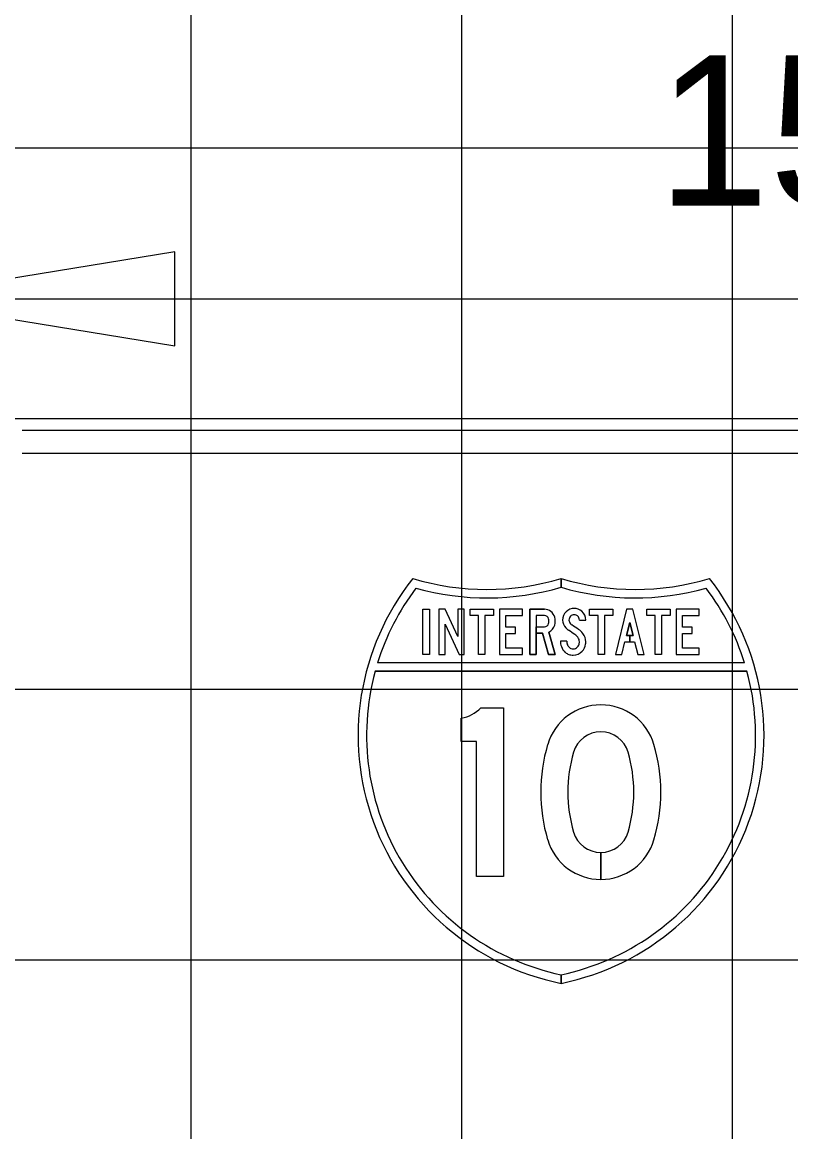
# Model space of a CAD drawing. Extents: x 1797809 to 2198143, y 249608 to 1237864.
# Drawn here: x 2195686.54 to 2195692.22, y 1237203.84 to 1237212.03 of the extents above; entities that cross this region are included whole.
import ezdxf

# ---------------------------------------------------------------- set-up
doc = ezdxf.new("R2010")
doc.units = 0
for name, color, linetype in [('GSBWFILL', 7, 'Continuous'), ('GSCOLORFILL', 7, 'Continuous'), ('GSDIMS', 7, 'Continuous'), ('GSOUTLINE', 7, 'Continuous'), ('GSSHT', 7, 'Continuous'), ('Level 55', 7, 'Continuous')]:
    doc.layers.add(name, color=color, linetype=linetype)

msp = doc.modelspace()

# ---------------------------------------------------------------- linework, layer by layer
at = {"layer": 'GSBWFILL'}
for p, q in [((2195690.3973, 1237207.5671), (2195690.3973, 1237207.5671)), ((2195690.8143, 1237205.8999), (2195690.8143, 1237205.7005)), ((2195690.8143, 1237205.7005), (2195690.8143, 1237205.8999))]:
    msp.add_line(p, q, dxfattribs=at)
for points in [[(2195689.5, 1237207.6973), (2195689.5469, 1237207.6973), (2195689.5469, 1237207.3636), (2195689.5, 1237207.3636)], [(2195689.7678, 1237207.3636), (2195689.8046, 1237207.3636), (2195689.8046, 1237207.6973), (2195689.7577, 1237207.6973), (2195689.7577, 1237207.4956), (2195689.6635, 1237207.6973), (2195689.6172, 1237207.6973), (2195689.6172, 1237207.3636), (2195689.664, 1237207.3636), (2195689.664, 1237207.5855)], [(2195689.9113, 1237207.6506), (2195689.8493, 1237207.6506), (2195689.8493, 1237207.6973), (2195690.02, 1237207.6973), (2195690.02, 1237207.6506), (2195689.9581, 1237207.6506), (2195689.9581, 1237207.3636), (2195689.9113, 1237207.3636)], [(2195690.1116, 1237207.4103), (2195690.1116, 1237207.5171), (2195690.1849, 1237207.5171), (2195690.1849, 1237207.5638), (2195690.1116, 1237207.5638), (2195690.1116, 1237207.6506), (2195690.2354, 1237207.6506), (2195690.2354, 1237207.6973), (2195690.0648, 1237207.6973), (2195690.0648, 1237207.3636), (2195690.2354, 1237207.3636), (2195690.2354, 1237207.4103)], [(2195690.7936, 1237207.6506), (2195690.7317, 1237207.6506), (2195690.7317, 1237207.6973), (2195690.9024, 1237207.6973), (2195690.9024, 1237207.6506), (2195690.8405, 1237207.6506), (2195690.8405, 1237207.3636), (2195690.7936, 1237207.3636)], [(2195691.0287, 1237207.5021), (2195691.0046, 1237207.5021), (2195691.0287, 1237207.5981), (2195691.0527, 1237207.5021), (2195691.0287, 1237207.5021), (2195691.0287, 1237207.4553), (2195691.0644, 1237207.4553), (2195691.0874, 1237207.3636), (2195691.1357, 1237207.3636), (2195691.0521, 1237207.6973), (2195691.0052, 1237207.6973), (2195690.9216, 1237207.3636), (2195690.9699, 1237207.3636), (2195690.9929, 1237207.4553), (2195691.0287, 1237207.4553)], [(2195691.2168, 1237207.6506), (2195691.1549, 1237207.6506), (2195691.1549, 1237207.6973), (2195691.3256, 1237207.6973), (2195691.3256, 1237207.6506), (2195691.2637, 1237207.6506), (2195691.2637, 1237207.3636), (2195691.2168, 1237207.3636)], [(2195691.4172, 1237207.4103), (2195691.4172, 1237207.5171), (2195691.4905, 1237207.5171), (2195691.4905, 1237207.5638), (2195691.4172, 1237207.5638), (2195691.4172, 1237207.6506), (2195691.541, 1237207.6506), (2195691.541, 1237207.6973), (2195691.3703, 1237207.6973), (2195691.3703, 1237207.3636), (2195691.541, 1237207.3636), (2195691.541, 1237207.4103)]]:
    msp.add_lwpolyline(points, close=True, dxfattribs=at)
for points in [[(2195690.3973, 1237207.6506), (2195690.3366, 1237207.6506), (2195690.3366, 1237207.3636), (2195690.2898, 1237207.3636), (2195690.2898, 1237207.6973), (2195690.3973, 1237207.6973)], [(2195690.4303, 1237207.5277), (2195690.4772, 1237207.3636), (2195690.4285, 1237207.3636), (2195690.3837, 1237207.5204), (2195690.3366, 1237207.5204), (2195690.3366, 1237207.5671), (2195690.3973, 1237207.5671)], [(2195690.6561, 1237207.6169), (2195690.7029, 1237207.6169)], [(2195690.5624, 1237207.4618), (2195690.5155, 1237207.4618)], [(2195689.9268, 1237206.9688), (2195690.0955, 1237206.9688), (2195690.0955, 1237205.7223), (2195689.8955, 1237205.7223), (2195689.8955, 1237206.7195), (2195689.783, 1237206.7195), (2195689.783, 1237206.8929)]]:
    msp.add_lwpolyline(points, dxfattribs=at)
for centre, major_axis, ratio, start_param, end_param in [((2195690.3973, 1237207.6189), (0.0786, 0), 0.997234, 0.242366, 1.570796), ((2195690.3973, 1237207.6189), (0.0318, 0), 0.997234, 0.242366, 1.570796), ((2195690.3567, 1237207.6089), (0.1205, 0), 0.997234, 6.040819, 6.525551), ((2195690.6182, 1237207.6172), (0.0862, 0), 0.997231, 1.570795, 3.141593), ((2195690.6182, 1237207.6172), (0.0394, 0), 0.997231, 1.570794, 3.141592), ((2195690.6182, 1237207.6201), (0.0833, 0), 0.997231, 0.8496, 1.570796), ((2195690.6182, 1237207.6201), (0.0364, 0), 0.997231, 0.8496, 1.570796), ((2195690.6155, 1237207.6169), (0.0406, 0), 0.997231, 0, 0.8496), ((2195690.6155, 1237207.6169), (0.0875, 0), 0.997231, 0, 0.8496), ((2195690.3973, 1237207.5988), (0.0318, 0), 0.997234, 4.712389, 6.040819), ((2195690.3567, 1237207.6089), (0.0736, 0), 0.997234, 6.040819, 6.525551), ((2195690.3973, 1237207.5988), (0.0786, 0), 0.997234, 5.145616, 6.040819), ((2195690.6184, 1237207.6172), (0.0864, 0), 0.997231, 3.141593, 3.892391), ((2195690.6326, 1237207.6304), (0.1058, 0), 0.997231, 3.892391, 4.138257), ((2195690.6184, 1237207.6172), (0.0395, 0), 0.997231, 3.141593, 3.892391), ((2195690.6326, 1237207.6304), (0.059, 0), 0.997231, 3.892391, 4.138257), ((2195689.5309, 1237205.9318), (1.9696, 0), 0.997231, 0.966754, 0.996664), ((2195690.5677, 1237207.4301), (0.1441, 0), 0.997231, 0.66121, 0.966754), ((2195689.5309, 1237205.9318), (1.9227, 0), 0.997231, 0.966754, 0.996664), ((2195690.5677, 1237207.4301), (0.0973, 0), 0.997231, 0.66121, 0.966754), ((2195690.601, 1237207.4559), (0.0551, 0), 0.997231, 6.283185, 6.944395), ((2195690.601, 1237207.4559), (0.1019, 0), 0.997231, 6.283185, 6.944395), ((2195690.639, 1237207.4618), (0.1234, 0), 0.997231, 3.141605, 3.480717), ((2195690.6178, 1237207.4543), (0.101, 0), 0.997231, 3.480721, 4.002272), ((2195690.639, 1237207.4618), (0.0766, 0), 0.997231, 3.141612, 3.480715), ((2195690.6178, 1237207.4543), (0.0541, 0), 0.997231, 3.480721, 4.002272), ((2195690.6041, 1237207.4384), (0.0331, 0), 0.997231, 4.002272, 4.382154), ((2195690.6099, 1237207.4553), (0.051, 0), 0.997231, 4.382154, 4.712389), ((2195690.6099, 1237207.448), (0.0437, 0), 0.997231, 4.712389, 5.537873), ((2195690.6099, 1237207.448), (0.0905, 0), 0.997231, 4.712389, 5.537873), ((2195690.6034, 1237207.454), (0.0525, 0), 0.997231, 5.537873, 6.123713), ((2195690.5915, 1237207.4559), (0.0646, 0), 0.997231, 6.123713, 6.283185), ((2195690.6034, 1237207.454), (0.0994, 0), 0.997231, 5.537873, 6.123713), ((2195690.5915, 1237207.4559), (0.1114, 0), 0.997231, 6.123713, 6.283185), ((2195690.6041, 1237207.4384), (0.0799, 0), 0.997231, 4.002272, 4.382154), ((2195690.6099, 1237207.4553), (0.0979, 0), 0.997231, 4.382154, 4.712389), ((2195690.8143, 1237206.5822), (0.4095, 0), 0.99723, 0.286277, 2.855316), ((2195689.7491, 1237207.1301), (0.2403, 0), 0.99723, 4.854019, 5.544602), ((2195690.8143, 1237206.5822), (0.2095, 0), 0.99723, 0.286277, 2.855316), ((2195691.6205, 1237206.3456), (1.25, 0), 0.99723, 2.855316, 3.42787), ((2195690.008, 1237206.3456), (1.25, 0), 0.99723, 5.996908, 6.569462), ((2195691.6205, 1237206.3456), (1.05, 0), 0.99723, 2.855316, 3.42787), ((2195690.008, 1237206.3456), (1.05, 0), 0.99723, 5.996908, 6.569462), ((2195690.8143, 1237206.1089), (0.4095, 0), 0.99723, 3.42787, 4.712389), ((2195690.8143, 1237206.1089), (0.2095, 0), 0.99723, 3.42787, 4.712389), ((2195690.8143, 1237206.1089), (0.2095, 0), 0.99723, 4.712687, 5.996908), ((2195690.8143, 1237206.1089), (0.4095, 0), 0.99723, 4.712542, 5.996908)]:
    msp.add_ellipse(centre, major_axis=major_axis, ratio=ratio, start_param=start_param, end_param=end_param, dxfattribs=at)
at = {"layer": 'GSCOLORFILL'}
for p, q in [((2195699.537, 1237209.0176), (2195686.537, 1237209.0176)), ((2195686.537, 1237208.8509), (2195699.537, 1237208.8509)), ((2195690.3973, 1237207.5671), (2195690.3973, 1237207.5671)), ((2195690.8143, 1237205.8999), (2195690.8143, 1237205.7005)), ((2195690.8143, 1237205.7005), (2195690.8143, 1237205.8999))]:
    msp.add_line(p, q, dxfattribs=at)
for points in [[(2195690.5205, 1237207.9245), (2195690.5205, 1237207.8594)], [(2195690.5205, 1237207.8594), (2195690.5205, 1237207.9245)], [(2195690.3973, 1237207.6506), (2195690.3366, 1237207.6506), (2195690.3366, 1237207.3636), (2195690.2898, 1237207.3636), (2195690.2898, 1237207.6973), (2195690.3973, 1237207.6973)], [(2195690.4303, 1237207.5277), (2195690.4772, 1237207.3636), (2195690.4285, 1237207.3636), (2195690.3837, 1237207.5204), (2195690.3366, 1237207.5204), (2195690.3366, 1237207.5671), (2195690.3973, 1237207.5671)], [(2195690.6561, 1237207.6169), (2195690.7029, 1237207.6169)], [(2195690.5624, 1237207.4618), (2195690.5155, 1237207.4618)], [(2195689.1465, 1237207.2389), (2195691.8946, 1237207.2389)], [(2195691.8946, 1237207.2389), (2195689.1465, 1237207.2389)], [(2195691.8764, 1237207.3012), (2195689.1647, 1237207.3012)], [(2195689.9268, 1237206.9688), (2195690.0955, 1237206.9688), (2195690.0955, 1237205.7223), (2195689.8955, 1237205.7223), (2195689.8955, 1237206.7195), (2195689.783, 1237206.7195), (2195689.783, 1237206.8929)], [(2195690.5205, 1237204.9328), (2195690.5205, 1237204.9965)], [(2195690.5205, 1237204.9965), (2195690.5205, 1237204.9328)]]:
    msp.add_lwpolyline(points, dxfattribs=at)
for points in [[(2195689.5, 1237207.6973), (2195689.5469, 1237207.6973), (2195689.5469, 1237207.3636), (2195689.5, 1237207.3636)], [(2195689.7678, 1237207.3636), (2195689.8046, 1237207.3636), (2195689.8046, 1237207.6973), (2195689.7577, 1237207.6973), (2195689.7577, 1237207.4956), (2195689.6635, 1237207.6973), (2195689.6172, 1237207.6973), (2195689.6172, 1237207.3636), (2195689.664, 1237207.3636), (2195689.664, 1237207.5855)], [(2195689.9113, 1237207.6506), (2195689.8493, 1237207.6506), (2195689.8493, 1237207.6973), (2195690.02, 1237207.6973), (2195690.02, 1237207.6506), (2195689.9581, 1237207.6506), (2195689.9581, 1237207.3636), (2195689.9113, 1237207.3636)], [(2195690.1116, 1237207.4103), (2195690.1116, 1237207.5171), (2195690.1849, 1237207.5171), (2195690.1849, 1237207.5638), (2195690.1116, 1237207.5638), (2195690.1116, 1237207.6506), (2195690.2354, 1237207.6506), (2195690.2354, 1237207.6973), (2195690.0648, 1237207.6973), (2195690.0648, 1237207.3636), (2195690.2354, 1237207.3636), (2195690.2354, 1237207.4103)], [(2195690.7936, 1237207.6506), (2195690.7317, 1237207.6506), (2195690.7317, 1237207.6973), (2195690.9024, 1237207.6973), (2195690.9024, 1237207.6506), (2195690.8405, 1237207.6506), (2195690.8405, 1237207.3636), (2195690.7936, 1237207.3636)], [(2195691.0287, 1237207.5021), (2195691.0046, 1237207.5021), (2195691.0287, 1237207.5981), (2195691.0527, 1237207.5021), (2195691.0287, 1237207.5021), (2195691.0287, 1237207.4553), (2195691.0644, 1237207.4553), (2195691.0874, 1237207.3636), (2195691.1357, 1237207.3636), (2195691.0521, 1237207.6973), (2195691.0052, 1237207.6973), (2195690.9216, 1237207.3636), (2195690.9699, 1237207.3636), (2195690.9929, 1237207.4553), (2195691.0287, 1237207.4553)], [(2195691.2168, 1237207.6506), (2195691.1549, 1237207.6506), (2195691.1549, 1237207.6973), (2195691.3256, 1237207.6973), (2195691.3256, 1237207.6506), (2195691.2637, 1237207.6506), (2195691.2637, 1237207.3636), (2195691.2168, 1237207.3636)], [(2195691.4172, 1237207.4103), (2195691.4172, 1237207.5171), (2195691.4905, 1237207.5171), (2195691.4905, 1237207.5638), (2195691.4172, 1237207.5638), (2195691.4172, 1237207.6506), (2195691.541, 1237207.6506), (2195691.541, 1237207.6973), (2195691.3703, 1237207.6973), (2195691.3703, 1237207.3636), (2195691.541, 1237207.3636), (2195691.541, 1237207.4103)]]:
    msp.add_lwpolyline(points, close=True, dxfattribs=at)
for centre, major_axis, ratio, start_param, end_param in [((2195690.8955, 1237206.7648), (1.875, 0), 0.99723, 2.472588, 4.511032), ((2195689.9726, 1237209.7127), (1.875, 0), 0.99723, 4.415842, 5.008936), ((2195690.1455, 1237206.7648), (1.875, 0), 0.99723, 4.913764, 6.95219), ((2195691.0684, 1237209.7127), (1.875, 0), 0.99723, 4.41586, 5.008936), ((2195690.8955, 1237206.7648), (1.8125, 0), 0.99723, 2.495747, 2.84029), ((2195689.9726, 1237209.7127), (1.9375, 0), 0.99723, 4.438241, 4.999094), ((2195691.0684, 1237209.7127), (1.9375, 0), 0.99723, 4.425702, 4.986537), ((2195690.1455, 1237206.7648), (1.8125, 0), 0.99723, 0.301302, 0.645846), ((2195690.3973, 1237207.6189), (0.0786, 0), 0.997234, 0.242366, 1.570796), ((2195690.3973, 1237207.6189), (0.0318, 0), 0.997234, 0.242366, 1.570796), ((2195690.3567, 1237207.6089), (0.1205, 0), 0.997234, 6.040819, 6.525551), ((2195690.6182, 1237207.6172), (0.0862, 0), 0.997231, 1.570795, 3.141593), ((2195690.6182, 1237207.6172), (0.0394, 0), 0.997231, 1.570794, 3.141592), ((2195690.6182, 1237207.6201), (0.0833, 0), 0.997231, 0.8496, 1.570796), ((2195690.6182, 1237207.6201), (0.0364, 0), 0.997231, 0.8496, 1.570796), ((2195690.6155, 1237207.6169), (0.0406, 0), 0.997231, 0, 0.8496), ((2195690.6155, 1237207.6169), (0.0875, 0), 0.997231, 0, 0.8496), ((2195690.3973, 1237207.5988), (0.0318, 0), 0.997234, 4.712389, 6.040819), ((2195690.3567, 1237207.6089), (0.0736, 0), 0.997234, 6.040819, 6.525551), ((2195690.3973, 1237207.5988), (0.0786, 0), 0.997234, 5.145616, 6.040819), ((2195690.6184, 1237207.6172), (0.0864, 0), 0.997231, 3.141593, 3.892391), ((2195690.6326, 1237207.6304), (0.1058, 0), 0.997231, 3.892391, 4.138257), ((2195690.6184, 1237207.6172), (0.0395, 0), 0.997231, 3.141593, 3.892391), ((2195690.6326, 1237207.6304), (0.059, 0), 0.997231, 3.892391, 4.138257), ((2195689.5309, 1237205.9318), (1.9696, 0), 0.997231, 0.966754, 0.996664), ((2195690.5677, 1237207.4301), (0.1441, 0), 0.997231, 0.66121, 0.966754), ((2195689.5309, 1237205.9318), (1.9227, 0), 0.997231, 0.966754, 0.996664), ((2195690.5677, 1237207.4301), (0.0973, 0), 0.997231, 0.66121, 0.966754), ((2195690.601, 1237207.4559), (0.0551, 0), 0.997231, 6.283185, 6.944395), ((2195690.601, 1237207.4559), (0.1019, 0), 0.997231, 6.283185, 6.944395), ((2195690.639, 1237207.4618), (0.1234, 0), 0.997231, 3.141605, 3.480717), ((2195690.6178, 1237207.4543), (0.101, 0), 0.997231, 3.480721, 4.002272), ((2195690.639, 1237207.4618), (0.0766, 0), 0.997231, 3.141612, 3.480715), ((2195690.6178, 1237207.4543), (0.0541, 0), 0.997231, 3.480721, 4.002272), ((2195690.6041, 1237207.4384), (0.0331, 0), 0.997231, 4.002272, 4.382154), ((2195690.6099, 1237207.4553), (0.051, 0), 0.997231, 4.382154, 4.712389), ((2195690.6099, 1237207.448), (0.0437, 0), 0.997231, 4.712389, 5.537873), ((2195690.6099, 1237207.448), (0.0905, 0), 0.997231, 4.712389, 5.537873), ((2195690.6034, 1237207.454), (0.0525, 0), 0.997231, 5.537873, 6.123713), ((2195690.5915, 1237207.4559), (0.0646, 0), 0.997231, 6.123713, 6.283185), ((2195690.6034, 1237207.454), (0.0994, 0), 0.997231, 5.537873, 6.123713), ((2195690.5915, 1237207.4559), (0.1114, 0), 0.997231, 6.123713, 6.283185), ((2195690.6041, 1237207.4384), (0.0799, 0), 0.997231, 4.002272, 4.382154), ((2195690.6099, 1237207.4553), (0.0979, 0), 0.997231, 4.382154, 4.712389), ((2195690.8955, 1237206.7648), (1.8125, 0), 0.99723, 2.876207, 4.503988), ((2195690.1455, 1237206.7648), (1.8125, 0), 0.99723, 4.920809, 6.548571), ((2195690.8143, 1237206.5822), (0.4095, 0), 0.99723, 0.286277, 2.855316), ((2195689.7491, 1237207.1301), (0.2403, 0), 0.99723, 4.854019, 5.544602), ((2195690.8143, 1237206.5822), (0.2095, 0), 0.99723, 0.286277, 2.855316), ((2195691.6205, 1237206.3456), (1.25, 0), 0.99723, 2.855316, 3.42787), ((2195690.008, 1237206.3456), (1.25, 0), 0.99723, 5.996908, 6.569462), ((2195691.6205, 1237206.3456), (1.05, 0), 0.99723, 2.855316, 3.42787), ((2195690.008, 1237206.3456), (1.05, 0), 0.99723, 5.996908, 6.569462), ((2195690.8143, 1237206.1089), (0.4095, 0), 0.99723, 3.42787, 4.712389), ((2195690.8143, 1237206.1089), (0.2095, 0), 0.99723, 3.42787, 4.712389), ((2195690.8143, 1237206.1089), (0.2095, 0), 0.99723, 4.712687, 5.996908), ((2195690.8143, 1237206.1089), (0.4095, 0), 0.99723, 4.712542, 5.996908)]:
    msp.add_ellipse(centre, major_axis=major_axis, ratio=ratio, start_param=start_param, end_param=end_param, dxfattribs=at)
at = {"layer": 'GSDIMS'}
msp.add_line((2195685.537, 1237209.9904), (2195700.537, 1237209.9904), dxfattribs=at)
msp.add_lwpolyline([(2195685.537, 1237209.9904), (2195687.6654, 1237209.6433), (2195687.6654, 1237210.3376)], close=True, dxfattribs=at)
at = {"layer": 'GSOUTLINE'}
for p, q in [((2195690.3973, 1237207.6973), (2195690.2898, 1237207.6973)), ((2195690.3973, 1237207.6506), (2195690.3973, 1237207.6506))]:
    msp.add_line(p, q, dxfattribs=at)
for points in [[(2195689.5, 1237207.6973), (2195689.5469, 1237207.6973), (2195689.5469, 1237207.3636), (2195689.5, 1237207.3636)], [(2195689.7678, 1237207.3636), (2195689.8046, 1237207.3636), (2195689.8046, 1237207.6973), (2195689.7577, 1237207.6973), (2195689.7577, 1237207.4956), (2195689.6635, 1237207.6973), (2195689.6172, 1237207.6973), (2195689.6172, 1237207.3636), (2195689.664, 1237207.3636), (2195689.664, 1237207.5855)], [(2195689.9113, 1237207.6506), (2195689.8493, 1237207.6506), (2195689.8493, 1237207.6973), (2195690.02, 1237207.6973), (2195690.02, 1237207.6506), (2195689.9581, 1237207.6506), (2195689.9581, 1237207.3636), (2195689.9113, 1237207.3636)], [(2195690.1116, 1237207.4103), (2195690.1116, 1237207.5171), (2195690.1849, 1237207.5171), (2195690.1849, 1237207.5638), (2195690.1116, 1237207.5638), (2195690.1116, 1237207.6506), (2195690.2354, 1237207.6506), (2195690.2354, 1237207.6973), (2195690.0648, 1237207.6973), (2195690.0648, 1237207.3636), (2195690.2354, 1237207.3636), (2195690.2354, 1237207.4103)], [(2195690.7936, 1237207.6506), (2195690.7317, 1237207.6506), (2195690.7317, 1237207.6973), (2195690.9024, 1237207.6973), (2195690.9024, 1237207.6506), (2195690.8405, 1237207.6506), (2195690.8405, 1237207.3636), (2195690.7936, 1237207.3636)], [(2195690.9929, 1237207.4553), (2195691.0644, 1237207.4553), (2195691.0874, 1237207.3636), (2195691.1357, 1237207.3636), (2195691.0521, 1237207.6973), (2195691.0052, 1237207.6973), (2195690.9216, 1237207.3636), (2195690.9699, 1237207.3636)], [(2195691.2168, 1237207.6506), (2195691.1549, 1237207.6506), (2195691.1549, 1237207.6973), (2195691.3256, 1237207.6973), (2195691.3256, 1237207.6506), (2195691.2637, 1237207.6506), (2195691.2637, 1237207.3636), (2195691.2168, 1237207.3636)], [(2195691.4172, 1237207.4103), (2195691.4172, 1237207.5171), (2195691.4905, 1237207.5171), (2195691.4905, 1237207.5638), (2195691.4172, 1237207.5638), (2195691.4172, 1237207.6506), (2195691.541, 1237207.6506), (2195691.541, 1237207.6973), (2195691.3703, 1237207.6973), (2195691.3703, 1237207.3636), (2195691.541, 1237207.3636), (2195691.541, 1237207.4103)], [(2195691.0527, 1237207.5021), (2195691.0287, 1237207.5981), (2195691.0046, 1237207.5021)]]:
    msp.add_lwpolyline(points, close=True, dxfattribs=at)
for points in [[(2195690.2898, 1237207.6973), (2195690.2898, 1237207.3636), (2195690.3366, 1237207.3636), (2195690.3366, 1237207.5204), (2195690.3837, 1237207.5204), (2195690.4285, 1237207.3636), (2195690.4772, 1237207.3636), (2195690.4303, 1237207.5277)], [(2195690.3973, 1237207.6506), (2195690.3366, 1237207.6506), (2195690.3366, 1237207.5671), (2195690.3973, 1237207.5671)], [(2195690.6561, 1237207.6169), (2195690.7029, 1237207.6169)], [(2195690.5624, 1237207.4618), (2195690.5155, 1237207.4618)], [(2195689.9268, 1237206.9688), (2195690.0955, 1237206.9688), (2195690.0955, 1237205.7223), (2195689.8955, 1237205.7223), (2195689.8955, 1237206.7195), (2195689.783, 1237206.7195), (2195689.783, 1237206.8929)]]:
    msp.add_lwpolyline(points, dxfattribs=at)
for centre, major_axis, ratio, start_param, end_param in [((2195690.3973, 1237207.6189), (0.0786, 0), 0.997234, 0.242366, 1.570796), ((2195690.3973, 1237207.6189), (0.0318, 0), 0.997234, 0.242366, 1.570796), ((2195690.3567, 1237207.6089), (0.1205, 0), 0.997234, 6.040819, 6.525551), ((2195690.6182, 1237207.6172), (0.0862, 0), 0.997231, 1.570795, 3.141593), ((2195690.6182, 1237207.6172), (0.0394, 0), 0.997231, 1.570794, 3.141592), ((2195690.6182, 1237207.6201), (0.0833, 0), 0.997231, 0.8496, 1.570796), ((2195690.6182, 1237207.6201), (0.0364, 0), 0.997231, 0.8496, 1.570796), ((2195690.6155, 1237207.6169), (0.0406, 0), 0.997231, 0, 0.8496), ((2195690.6155, 1237207.6169), (0.0875, 0), 0.997231, 0, 0.8496), ((2195690.3973, 1237207.5988), (0.0318, 0), 0.997234, 4.712389, 6.040819), ((2195690.3567, 1237207.6089), (0.0736, 0), 0.997234, 6.040819, 6.525551), ((2195690.3973, 1237207.5988), (0.0786, 0), 0.997234, 5.145616, 6.040819), ((2195690.6184, 1237207.6172), (0.0864, 0), 0.997231, 3.141593, 3.892391), ((2195690.6326, 1237207.6304), (0.1058, 0), 0.997231, 3.892391, 4.138257), ((2195690.6184, 1237207.6172), (0.0395, 0), 0.997231, 3.141593, 3.892391), ((2195690.6326, 1237207.6304), (0.059, 0), 0.997231, 3.892391, 4.138257), ((2195689.5309, 1237205.9318), (1.9696, 0), 0.997231, 0.966754, 0.996664), ((2195690.5677, 1237207.4301), (0.1441, 0), 0.997231, 0.66121, 0.966754), ((2195689.5309, 1237205.9318), (1.9227, 0), 0.997231, 0.966754, 0.996664), ((2195690.5677, 1237207.4301), (0.0973, 0), 0.997231, 0.66121, 0.966754), ((2195690.601, 1237207.4559), (0.0551, 0), 0.997231, 6.283185, 6.944395), ((2195690.601, 1237207.4559), (0.1019, 0), 0.997231, 6.283185, 6.944395), ((2195690.639, 1237207.4618), (0.1234, 0), 0.997231, 3.141605, 3.480717), ((2195690.6178, 1237207.4543), (0.101, 0), 0.997231, 3.480721, 4.002272), ((2195690.639, 1237207.4618), (0.0766, 0), 0.997231, 3.141612, 3.480715), ((2195690.6178, 1237207.4543), (0.0541, 0), 0.997231, 3.480721, 4.002272), ((2195690.6041, 1237207.4384), (0.0331, 0), 0.997231, 4.002272, 4.382154), ((2195690.6099, 1237207.4553), (0.051, 0), 0.997231, 4.382154, 4.712389), ((2195690.6099, 1237207.448), (0.0437, 0), 0.997231, 4.712389, 5.537873), ((2195690.6099, 1237207.448), (0.0905, 0), 0.997231, 4.712389, 5.537873), ((2195690.6034, 1237207.454), (0.0525, 0), 0.997231, 5.537873, 6.123713), ((2195690.5915, 1237207.4559), (0.0646, 0), 0.997231, 6.123713, 6.283185), ((2195690.6034, 1237207.454), (0.0994, 0), 0.997231, 5.537873, 6.123713), ((2195690.5915, 1237207.4559), (0.1114, 0), 0.997231, 6.123713, 6.283185), ((2195690.6041, 1237207.4384), (0.0799, 0), 0.997231, 4.002272, 4.382154), ((2195690.6099, 1237207.4553), (0.0979, 0), 0.997231, 4.382154, 4.712389), ((2195690.8143, 1237206.5822), (0.4095, 0), 0.99723, 0.286277, 2.855316), ((2195689.7491, 1237207.1301), (0.2403, 0), 0.99723, 4.854019, 5.544602), ((2195690.8143, 1237206.5822), (0.2095, 0), 0.99723, 0.286277, 2.855316), ((2195691.6205, 1237206.3456), (1.25, 0), 0.99723, 2.855316, 3.42787), ((2195690.008, 1237206.3456), (1.25, 0), 0.99723, 5.996908, 6.569462), ((2195691.6205, 1237206.3456), (1.05, 0), 0.99723, 2.855316, 3.42787), ((2195690.008, 1237206.3456), (1.05, 0), 0.99723, 5.996908, 6.569462), ((2195690.8143, 1237206.1089), (0.4095, 0), 0.99723, 3.42787, 5.996908), ((2195690.8143, 1237206.1089), (0.2095, 0), 0.99723, 3.42787, 5.996908)]:
    msp.add_ellipse(centre, major_axis=major_axis, ratio=ratio, start_param=start_param, end_param=end_param, dxfattribs=at)
at = {"layer": 'GSSHT'}
for p, q in [((2195687.7875, 1237163.1062), (2195687.7875, 1237223.1062)), ((2195689.7875, 1237163.1062), (2195689.7875, 1237223.1062)), ((2195691.7875, 1237163.1062), (2195691.7875, 1237223.1062)), ((2195657.7875, 1237211.1062), (2195787.7875, 1237211.1062)), ((2195657.7875, 1237209.1062), (2195787.7875, 1237209.1062)), ((2195657.7875, 1237207.1062), (2195787.7875, 1237207.1062)), ((2195657.7875, 1237205.1062), (2195787.7875, 1237205.1062))]:
    msp.add_line(p, q, dxfattribs=at)

# ---------------------------------------------------------------- texts
at = {"layer": 'Level 55'}
msp.add_text("15.0'", height=1.11046, dxfattribs=at).set_placement((2195691.2329, 1237210.6786))

doc.saveas('drawing.dxf')
